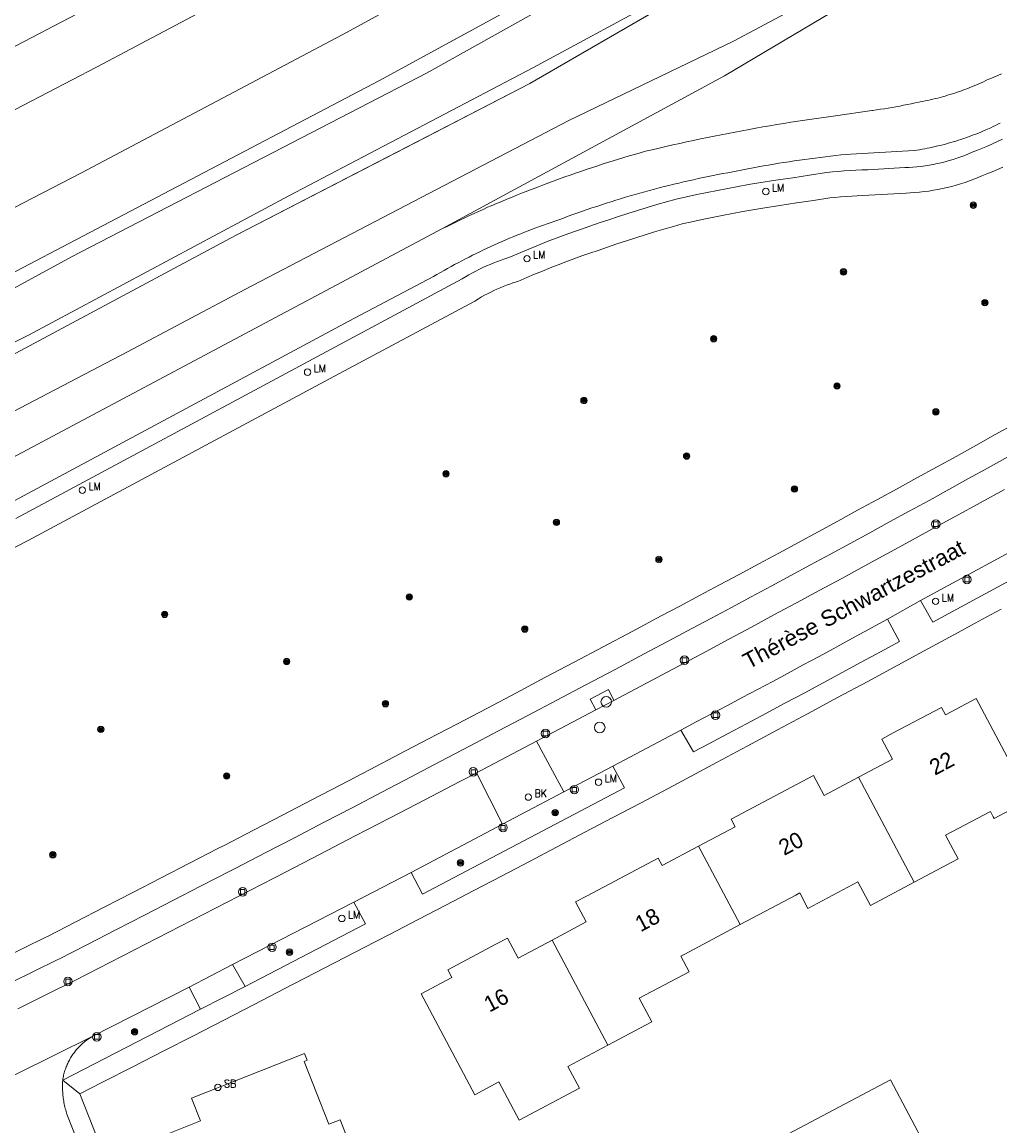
# Model space of a CAD drawing. Header units: metres. Extents: x 138165 to 154469, y 480134 to 494189.
# Tile 513 of 656: x 146010 to 146086, y 487828 to 487915. Entities that reach past the tile are written whole.
import ezdxf

# ---------------------------------------------------------------- set-up
doc = ezdxf.new("R2010")
doc.units = ezdxf.units.M
doc.header["$LTSCALE"] = 0.001
doc.header["$MEASUREMENT"] = 0
for name, color, linetype, lineweight in [('Level 5', 7, 'Continuous', 0), ('TOP-L-diversen geluidsscherm', 7, 'Continuous', 0), ('TOP-L-spoor', 7, 'Continuous', 0), ('TOP-L-terrein schutting raster hek leuning', 7, 'Continuous', 0), ('TOP-L-topo objecten punt', 7, 'Continuous', 0), ('TOP-L-topo objecten vlak', 7, 'Continuous', 0), ('TOP-L-verharding molgoot', 7, 'Continuous', 0), ('TOP-T-topo huisnummering naamgeving', 7, 'Continuous', 0)]:
    doc.layers.add(name, color=color, linetype=linetype, lineweight=lineweight)
doc.styles.add('Style-Arial', font='arial.ttf')
doc.styles.add('Style-INTL_ISO', font='INTL_ISO.shx')
doc.styles.add('Style-STANDARD', font='STANDARD.shx')

# ---------------------------------------------------------------- blocks, each defined once
blk = doc.blocks.new('24')
at = {"layer": 'TOP-L-topo objecten punt', "color": 7, "linetype": 'Continuous', "lineweight": 0}
for radius in [0.025, 0.0182, 0.0115, 0.005]:
    blk.add_circle((0, 0), radius, dxfattribs=at)
blk = doc.blocks.new('39')
at = {"layer": 'TOP-L-topo objecten punt', "color": 7, "linetype": 'Continuous', "lineweight": 0}
for p, q in [((0.0175, 0.0175), (-0.0175, 0.0175)), ((-0.0175, 0.0175), (-0.0175, -0.0175)), ((0.0175, 0.0175), (0.0175, -0.0175)), ((0.0175, -0.0175), (-0.0175, -0.0175))]:
    blk.add_line(p, q, dxfattribs=at)
blk.add_circle((0, 0), 0.0332, dxfattribs=at)
blk = doc.blocks.new('*U13')
at = {"layer": 'Level 5', "color": 7, "linetype": 'Continuous', "lineweight": 0}
blk.add_circle((0, 0), 0.0415, dxfattribs=at)
blk = doc.blocks.new('150')
at = {"layer": 'Level 5', "color": 7, "linetype": 'Continuous', "lineweight": 0}
blk.add_blockref('*U13', (0, 0), dxfattribs=at)
blk = doc.blocks.new('72')
at = {"layer": 'TOP-L-topo objecten punt', "color": 7, "linetype": 'Continuous', "lineweight": 0}
blk.add_circle((0, 0), 0.025, dxfattribs=at)
at = {"layer": 'TOP-L-topo objecten punt', "color": 7, "linetype": 'Continuous', "lineweight": 0, "style": 'Style-STANDARD'}
blk.add_text('BK', height=0.06, dxfattribs=at).set_placement((0.0483, 0))
blk = doc.blocks.new('16')
at = {"layer": 'TOP-L-topo objecten punt', "color": 7, "linetype": 'Continuous', "lineweight": 0}
blk.add_circle((0, 0), 0.025, dxfattribs=at)
at = {"layer": 'TOP-L-topo objecten punt', "color": 7, "linetype": 'Continuous', "lineweight": 0, "style": 'Style-STANDARD'}
blk.add_text('LM', height=0.06, dxfattribs=at).set_placement((0.0483, 0))
blk = doc.blocks.new('175')
at = {"layer": 'TOP-L-topo objecten punt', "color": 7, "linetype": 'Continuous', "lineweight": 0}
blk.add_circle((0, 0), 0.025, dxfattribs=at)
at = {"layer": 'TOP-L-topo objecten punt', "color": 7, "linetype": 'Continuous', "lineweight": 0, "style": 'Style-STANDARD'}
blk.add_text('SB', height=0.06, dxfattribs=at).set_placement((0.0483, 0))

msp = doc.modelspace()

# ---------------------------------------------------------------- linework, layer by layer
at = {"layer": 'TOP-L-diversen geluidsscherm', "flags": 128}
for points in [[(145791.342, 487812.375), (145811.775, 487820.71), (145845.748, 487834.998), (145874.059, 487847.43), (145899.491, 487859.121), (145930.009, 487873.41), (145960.457, 487888.208), (145988.657, 487902.395), (146026.218, 487922.011), (146060.426, 487940.563), (146067.065, 487944.54), (146067.53, 487944.819)], [(145860.842, 487824.452), (145887.89, 487836.322), (145933.65, 487857.882), (145965.438, 487873.296), (146002.771, 487892.06), (146037.662, 487910.36), (146071.331, 487928.752), (146074.298, 487929.844), (146075.443, 487930.266)]]:
    msp.add_lwpolyline(points, dxfattribs=at)
at = {"layer": 'TOP-L-spoor', "flags": 128}
for points in [[(145782.159, 487803.727), (145807.39, 487813.906), (145826.899, 487822.114), (145864.018, 487838.148), (145885.703, 487847.872), (145904.897, 487856.69), (145923.278, 487865.332), (145942.226, 487874.405), (145960.524, 487883.374), (145978.772, 487892.496), (145998.286, 487902.461), (146015.468, 487911.415), (146034.44, 487921.481), (146051.627, 487930.791), (146072.165, 487942.117)], [(145785.633, 487797.916), (145798.147, 487802.902), (145829.472, 487815.946), (145843.449, 487821.915), (145867.838, 487832.535), (145905.451, 487849.524), (145925.348, 487858.89), (145948.444, 487869.919), (145969.655, 487880.349), (145994.126, 487892.689), (146014.248, 487903.086), (146034.756, 487913.942), (146072.797, 487934.737), (146075.533, 487936.269)]]:
    msp.add_lwpolyline(points, dxfattribs=at)
at = {"layer": 'TOP-L-terrein schutting raster hek leuning', "flags": 128}
for points in [[(145862.793, 487819.658), (145875.502, 487824.721), (145879.769, 487826.592), (145925.711, 487847.867), (145945.526, 487857.575), (145965.414, 487867.318), (146008.757, 487888.759), (146026.373, 487898.195), (146049.465, 487910.136), (146078.617, 487927.014), (146078.987, 487928.971), (146078.635, 487930.813), (146078.281, 487931.58)], [(146086.427, 487868.904), (146085.26, 487868.268), (146084.092, 487867.633), (146083.045, 487867.066), (146080.685, 487865.788), (146078.325, 487864.512), (146075.964, 487863.237), (146073.601, 487861.964), (146071.238, 487860.693), (146068.874, 487859.424), (146066.509, 487858.157), (146064.142, 487856.891), (146061.775, 487855.627), (146060.309, 487854.845), (146058.134, 487853.694), (146055.959, 487852.545), (146053.782, 487851.398), (146051.605, 487850.252), (146049.426, 487849.108), (146047.247, 487847.966), (146045.067, 487846.826), (146042.885, 487845.688), (146040.703, 487844.551), (146038.52, 487843.416), (146037.322, 487842.794), (146034.952, 487841.565), (146032.581, 487840.337), (146030.21, 487839.112), (146027.837, 487837.888), (146025.463, 487836.666), (146023.089, 487835.446), (146020.714, 487834.227), (146018.337, 487833.01), (146015.96, 487831.795), (146014.172, 487830.883)]]:
    msp.add_lwpolyline(points, dxfattribs=at)
at = {"layer": 'TOP-L-topo objecten vlak', "flags": 128}
for points in [[(146066.908, 487944.446), (146060.426, 487940.563), (146058.924, 487939.748), (146026.218, 487922.011), (145988.657, 487902.395), (145960.457, 487888.208), (145930.009, 487873.41), (145899.491, 487859.121), (145874.059, 487847.43), (145845.748, 487834.998), (145811.775, 487820.71), (145787.975, 487811.001)], [(145812.842, 487803.403), (145812.972, 487803.456), (145822.597, 487807.416), (145830.594, 487810.828), (145834.509, 487812.375), (145847.251, 487817.984), (145861.023, 487823.973), (145860.842, 487824.452), (145887.89, 487836.322), (145933.65, 487857.882), (145965.438, 487873.296), (146002.771, 487892.06), (146037.662, 487910.36), (146070.416, 487928.252), (146071.331, 487928.752), (146074.298, 487929.844)], [(145861.224, 487823.513), (145875.609, 487829.86), (145891.552, 487837.089), (145932.142, 487855.924), (145941.741, 487860.735), (145954.229, 487866.409), (145966.688, 487872.368), (145989.995, 487884.264), (146002.722, 487890.657), (146013.508, 487896.525), (146041.361, 487910.941), (146053.676, 487917.851), (146071.11, 487927.318), (146073.606, 487928.923), (146074.023, 487929.35), (146074.232, 487929.685), (146074.298, 487929.844)], [(146085.759, 487924.541), (146074.766, 487918.444), (146065.434, 487913.442), (146052.534, 487907.229), (146039.138, 487900.245), (146027.168, 487893.983), (146017.901, 487889.075), (146003.85, 487881.735), (145989.403, 487875.483), (145985.475, 487874.06)], [(146042.609, 487898.757), (146064.73, 487910.72), (146076.226, 487917.566), (146084.932, 487922.494), (146085.759, 487924.541)], [(145983.832, 487877.071), (145988.971, 487879.713), (146010.135, 487890.379), (146030.571, 487901.315), (146049.688, 487911.345), (146060.548, 487917.229), (146068.574, 487921.739), (146069.79, 487922.332), (146071.468, 487923.383)], [(146071.695, 487923.01), (146069.584, 487921.75), (146049.465, 487910.136), (146038.898, 487904.667), (146026.373, 487898.195), (146008.757, 487888.759), (145985.457, 487877.264), (145984.096, 487876.588)], [(146086.464, 487910.881), (146086.153, 487910.752), (146085.842, 487910.624), (146085.53, 487910.498), (146085.393, 487910.443), (146085.213, 487910.355), (146085.031, 487910.269), (146084.849, 487910.185), (146084.666, 487910.102), (146084.482, 487910.022), (146084.298, 487909.943), (146084.112, 487909.866), (146083.926, 487909.791), (146083.739, 487909.718), (146083.552, 487909.646), (146083.363, 487909.577), (146083.174, 487909.509), (146082.985, 487909.443), (146082.794, 487909.38), (146082.603, 487909.318), (146082.412, 487909.258), (146082.22, 487909.199), (146082.027, 487909.143), (146081.834, 487909.089), (146081.64, 487909.037), (146081.446, 487908.986), (146081.251, 487908.938), (146081.056, 487908.891), (146080.86, 487908.847), (146080.664, 487908.804), (146080.467, 487908.763), (146080.27, 487908.725), (146080.073, 487908.688), (146079.968, 487908.669), (146079.669, 487908.603), (146079.37, 487908.54), (146079.07, 487908.478), (146078.77, 487908.419), (146078.47, 487908.361), (146078.169, 487908.305), (146077.868, 487908.251), (146077.567, 487908.2), (146077.265, 487908.15), (146076.963, 487908.102), (146076.66, 487908.056), (146076.357, 487908.012), (146076.279, 487908.001), (146073.422, 487907.585), (146071.023, 487907.262), (146070.475, 487907.177), (146069.928, 487907.09), (146069.381, 487907.001), (146068.834, 487906.91), (146068.288, 487906.817), (146067.742, 487906.722), (146067.196, 487906.625), (146066.651, 487906.526), (146066.106, 487906.425), (146065.562, 487906.322), (146065.017, 487906.217), (146064.474, 487906.111), (146063.93, 487906.002), (146063.387, 487905.891), (146062.845, 487905.779), (146062.302, 487905.664), (146061.761, 487905.548), (146061.219, 487905.429), (146060.678, 487905.309), (146060.138, 487905.186), (146059.598, 487905.062), (146059.058, 487904.935), (146058.535, 487904.811), (146058.109, 487904.69), (146057.684, 487904.568), (146057.259, 487904.443), (146056.835, 487904.316), (146056.411, 487904.188), (146055.988, 487904.058), (146055.566, 487903.925), (146055.144, 487903.791), (146054.723, 487903.655), (146054.303, 487903.517), (146053.883, 487903.377), (146053.463, 487903.235), (146053.045, 487903.092), (146052.627, 487902.946), (146052.209, 487902.799), (146051.793, 487902.649), (146051.377, 487902.498), (146050.961, 487902.345), (146050.547, 487902.19), (146050.133, 487902.033), (146049.72, 487901.874), (146049.307, 487901.714), (146048.896, 487901.551), (146048.485, 487901.387), (146048.074, 487901.221), (146047.665, 487901.053), (146047.256, 487900.883), (146046.848, 487900.711), (146046.441, 487900.538), (146046.156, 487900.415), (146045.799, 487900.256), (146045.442, 487900.094), (146045.086, 487899.931), (146044.731, 487899.766), (146044.377, 487899.599), (146044.024, 487899.431), (146043.671, 487899.261), (146042.969, 487898.915), (146042.609, 487898.757)], [(146086.359, 487907.024), (146086.171, 487906.93), (146085.983, 487906.838), (146085.795, 487906.747), (146085.605, 487906.658), (146085.223, 487906.486), (146085.031, 487906.403), (146084.837, 487906.322), (146084.644, 487906.242), (146084.449, 487906.164), (146084.254, 487906.089), (146084.058, 487906.015), (146083.861, 487905.942), (146083.664, 487905.872), (146083.466, 487905.804), (146083.267, 487905.737), (146083.068, 487905.673), (146082.868, 487905.61), (146082.667, 487905.549), (146082.466, 487905.491), (146082.265, 487905.434), (146082.063, 487905.379), (146081.86, 487905.326), (146081.657, 487905.275), (146081.453, 487905.225), (146081.249, 487905.178), (146081.045, 487905.133), (146080.84, 487905.09), (146080.634, 487905.048), (146080.428, 487905.009), (146080.222, 487904.971), (146080.016, 487904.936), (146079.809, 487904.903), (146079.602, 487904.871), (146074.64, 487904.596), (146074.273, 487904.56), (146073.865, 487904.519), (146073.458, 487904.475), (146073.05, 487904.43), (146072.643, 487904.382), (146072.236, 487904.333), (146071.829, 487904.281), (146071.423, 487904.227), (146071.017, 487904.172), (146070.611, 487904.115), (146070.205, 487904.055), (146069.8, 487903.994), (146069.395, 487903.93), (146068.99, 487903.865), (146068.586, 487903.798), (146068.182, 487903.728), (146067.778, 487903.657), (146067.375, 487903.584), (146066.972, 487903.508), (146066.569, 487903.431), (146066.167, 487903.352), (146065.765, 487903.271), (146065.376, 487903.202), (146064.989, 487903.132), (146064.602, 487903.059), (146064.216, 487902.985), (146063.83, 487902.908), (146063.444, 487902.83), (146063.059, 487902.749), (146062.674, 487902.667), (146062.29, 487902.583), (146061.906, 487902.496), (146061.523, 487902.408), (146061.139, 487902.318), (146060.757, 487902.226), (146060.375, 487902.132), (146059.993, 487902.036), (146059.612, 487901.938), (146059.231, 487901.838), (146058.851, 487901.736), (146058.472, 487901.633), (146058.092, 487901.527), (146057.714, 487901.42), (146057.336, 487901.31), (146056.959, 487901.199), (146056.582, 487901.085), (146056.205, 487900.97), (146055.83, 487900.853), (146055.455, 487900.734), (146055.08, 487900.613), (146054.706, 487900.49), (146054.333, 487900.365), (146053.961, 487900.239), (146053.589, 487900.11), (146053.217, 487899.98), (146052.847, 487899.847), (146052.477, 487899.713), (146052.108, 487899.577), (146051.735, 487899.438), (146051.434, 487899.337), (146051.133, 487899.235), (146050.832, 487899.13), (146050.532, 487899.024), (146050.233, 487898.916), (146049.935, 487898.806), (146049.637, 487898.694), (146049.34, 487898.58), (146049.044, 487898.464), (146048.749, 487898.347), (146048.454, 487898.227), (146048.16, 487898.106), (146047.867, 487897.983), (146047.574, 487897.858), (146047.282, 487897.731), (146046.992, 487897.603), (146046.701, 487897.472), (146046.412, 487897.34), (146046.124, 487897.206), (146045.836, 487897.07), (146045.55, 487896.933), (146045.264, 487896.793), (146044.979, 487896.652), (146044.695, 487896.509), (146044.412, 487896.364), (146044.129, 487896.217), (146043.848, 487896.069), (146043.568, 487895.919), (146043.288, 487895.767), (146043.01, 487895.613), (146042.732, 487895.458), (146042.456, 487895.301), (146042.18, 487895.142), (146041.906, 487894.981), (146035.276, 487891.492), (146007.24, 487876.45)], [(146009.143, 487876.018), (146032.801, 487888.714), (146044.152, 487894.795), (146044.416, 487894.958), (146044.684, 487895.115), (146044.954, 487895.267), (146045.228, 487895.413), (146045.505, 487895.554), (146045.784, 487895.689), (146046.066, 487895.819), (146046.351, 487895.942), (146046.638, 487896.06), (146046.927, 487896.172), (146047.219, 487896.278), (146047.512, 487896.379), (146047.808, 487896.473), (146048.433, 487896.745), (146049.061, 487897.012), (146049.691, 487897.272), (146050.324, 487897.527), (146050.959, 487897.775), (146051.597, 487898.018), (146052.237, 487898.254), (146052.879, 487898.485), (146053.523, 487898.709), (146054.169, 487898.927), (146054.913, 487899.187), (146055.659, 487899.441), (146056.407, 487899.69), (146057.157, 487899.933), (146057.909, 487900.17), (146058.662, 487900.401), (146059.417, 487900.626), (146060.174, 487900.845), (146060.933, 487901.059), (146061.741, 487901.239), (146062.55, 487901.413), (146063.36, 487901.582), (146064.171, 487901.744), (146064.984, 487901.9), (146065.797, 487902.051), (146066.612, 487902.195), (146067.428, 487902.333), (146068.753, 487902.538), (146070.079, 487902.74), (146071.405, 487902.94), (146072.731, 487903.137), (146073.191, 487903.185), (146073.652, 487903.227), (146074.113, 487903.264), (146074.575, 487903.296), (146075.037, 487903.323), (146075.499, 487903.343), (146075.962, 487903.359), (146078.863, 487903.533), (146079.184, 487903.546), (146079.505, 487903.566), (146079.825, 487903.594), (146080.144, 487903.629), (146080.463, 487903.671), (146080.78, 487903.72), (146081.097, 487903.777), (146081.411, 487903.84), (146081.725, 487903.911), (146082.037, 487903.989), (146082.346, 487904.074), (146082.654, 487904.166), (146082.96, 487904.265), (146083.263, 487904.371), (146083.564, 487904.483), (146083.863, 487904.603), (146084.158, 487904.729), (146084.559, 487904.886), (146084.957, 487905.048), (146085.353, 487905.216), (146085.747, 487905.389), (146086.138, 487905.568), (146086.527, 487905.753)], [(146086.565, 487903.564), (146086.146, 487903.38), (146085.725, 487903.201), (146085.301, 487903.029), (146084.916, 487902.878), (146084.628, 487902.755), (146084.285, 487902.617), (146083.942, 487902.49), (146083.598, 487902.369), (146083.248, 487902.256), (146082.898, 487902.151), (146082.545, 487902.054), (146082.188, 487901.965), (146081.828, 487901.884), (146081.471, 487901.812), (146081.11, 487901.747), (146080.746, 487901.691), (146080.384, 487901.643), (146080.021, 487901.604), (146079.654, 487901.571), (146079.287, 487901.549), (146078.963, 487901.535), (146076.056, 487901.361), (146075.577, 487901.344), (146075.139, 487901.326), (146074.702, 487901.3), (146074.262, 487901.27), (146073.823, 487901.234), (146073.386, 487901.194), (146072.982, 487901.152), (146071.701, 487900.962), (146070.379, 487900.763), (146069.056, 487900.561), (146067.748, 487900.359), (146066.953, 487900.224), (146066.154, 487900.083), (146065.355, 487899.935), (146064.555, 487899.781), (146063.76, 487899.622), (146062.965, 487899.456), (146062.169, 487899.285), (146061.422, 487899.119), (146060.723, 487898.922), (146059.981, 487898.707), (146059.241, 487898.487), (146058.503, 487898.26), (146057.766, 487898.028), (146057.031, 487897.79), (146056.297, 487897.546), (146055.565, 487897.296), (146054.819, 487897.035), (146054.171, 487896.817), (146053.546, 487896.6), (146052.922, 487896.375), (146052.299, 487896.145), (146051.679, 487895.909), (146051.061, 487895.668), (146050.446, 487895.42), (146049.834, 487895.167), (146049.223, 487894.908), (146048.512, 487894.598), (146048.141, 487894.48), (146047.886, 487894.392), (146047.63, 487894.299), (146047.38, 487894.203), (146047.128, 487894.099), (146046.881, 487893.992), (146046.638, 487893.881), (146046.394, 487893.762), (146046.152, 487893.639), (146045.915, 487893.513), (146045.68, 487893.381), (146045.447, 487893.244), (146045.151, 487893.061), (146033.746, 487886.951), (146010.07, 487874.246), (146004.673, 487871.495)], [(145945.01, 487856.23), (145954.03, 487860.32), (145964.21, 487864.47), (145974.29, 487867.83), (145984.47, 487870.65), (145994.11, 487873.84), (146000, 487876.504), (146005.65, 487879.06), (146042.609, 487898.757)], [(146006.066, 487840.509), (146011.513, 487843.177), (146011.625, 487843.234), (146013.856, 487844.376), (146016.089, 487845.52), (146018.321, 487846.667), (146020.55, 487847.814), (146022.78, 487848.964), (146025.008, 487850.115), (146025.495, 487850.368), (146027.787, 487851.555), (146030.077, 487852.744), (146032.366, 487853.935), (146034.654, 487855.127), (146036.942, 487856.323), (146039.228, 487857.518), (146041.514, 487858.716), (146043.798, 487859.915), (146046.082, 487861.117), (146048.365, 487862.321), (146050.646, 487863.525), (146052.927, 487864.732), (146055.207, 487865.941), (146057.486, 487867.151), (146059.765, 487868.364), (146061.223, 487869.138), (146062.775, 487869.965), (146064.329, 487870.796), (146065.881, 487871.627), (146067.432, 487872.46), (146068.982, 487873.293), (146070.531, 487874.13), (146072.079, 487874.968), (146073.626, 487875.808), (146075.171, 487876.65), (146076.717, 487877.494), (146078.261, 487878.339), (146079.804, 487879.186), (146081.347, 487880.035), (146082.888, 487880.884), (146084.428, 487881.737), (146085.968, 487882.592), (146087.506, 487883.446)], [(146086.939, 487880.843), (146085.397, 487879.988), (146083.855, 487879.134), (146082.312, 487878.283), (146080.767, 487877.433), (146079.222, 487876.585), (146077.676, 487875.739), (146076.129, 487874.894), (146074.581, 487874.051), (146073.032, 487873.21), (146071.482, 487872.371), (146069.931, 487871.533), (146068.379, 487870.698), (146066.826, 487869.864), (146065.272, 487869.032), (146063.717, 487868.201), (146062.162, 487867.372), (146060.704, 487866.598), (146058.425, 487865.385), (146056.144, 487864.174), (146053.863, 487862.965), (146051.581, 487861.757), (146049.298, 487860.552), (146047.014, 487859.348), (146044.729, 487858.145), (146042.443, 487856.945), (146040.156, 487855.746), (146037.868, 487854.55), (146035.579, 487853.354), (146033.29, 487852.161), (146030.999, 487850.969), (146028.708, 487849.78), (146026.415, 487848.592), (146025.927, 487848.339), (146023.697, 487847.187), (146021.466, 487846.036), (146019.235, 487844.888), (146017.002, 487843.741), (146014.768, 487842.596), (146012.534, 487841.452), (146012.406, 487841.387), (146006.951, 487838.715)], [(146056.04, 487861.731), (146061.512, 487864.642), (146063.288, 487865.589), (146065.063, 487866.538), (146066.837, 487867.489), (146068.61, 487868.442), (146070.382, 487869.396), (146072.153, 487870.353), (146073.924, 487871.311), (146075.693, 487872.27), (146077.461, 487873.232), (146079.229, 487874.195), (146080.995, 487875.16), (146082.761, 487876.127), (146082.878, 487876.191), (146084.777, 487877.233), (146086.675, 487878.277)], [(146080.1, 487869.567), (146089.947, 487874.905)], [(146090.864, 487873.192), (146081.072, 487867.872), (146080.1, 487869.567)], [(146014.172, 487830.883), (146015.96, 487831.795), (146018.337, 487833.01), (146020.714, 487834.227), (146023.089, 487835.446), (146025.463, 487836.666), (146027.837, 487837.888), (146030.21, 487839.112), (146032.581, 487840.337), (146034.952, 487841.565), (146037.322, 487842.794), (146038.52, 487843.416), (146040.703, 487844.551), (146042.885, 487845.688), (146045.067, 487846.826), (146047.247, 487847.966), (146049.426, 487849.108), (146051.605, 487850.252), (146053.782, 487851.398), (146055.959, 487852.545), (146058.134, 487853.694), (146060.309, 487854.845), (146061.775, 487855.627), (146064.142, 487856.891), (146066.509, 487858.157), (146068.874, 487859.424), (146071.238, 487860.693), (146073.601, 487861.964), (146075.964, 487863.237), (146078.325, 487864.512), (146080.685, 487865.788), (146083.045, 487867.066), (146084.092, 487867.633), (146085.26, 487868.268), (146086.427, 487868.904)], [(146080.1, 487869.567), (146077.516, 487868.123)], [(146077.516, 487868.123), (146076.878, 487867.773), (146075.686, 487867.119), (146074.492, 487866.468), (146073.298, 487865.818), (146072.103, 487865.171), (146070.906, 487864.524), (146069.709, 487863.88), (146068.511, 487863.237), (146067.312, 487862.597), (146066.112, 487861.958), (146064.911, 487861.32), (146063.709, 487860.685), (146062.507, 487860.051), (146061.303, 487859.419)], [(146077.516, 487868.123), (146078.449, 487866.373), (146076.954, 487865.559), (146075.459, 487864.747), (146073.962, 487863.937), (146072.464, 487863.128), (146070.966, 487862.322), (146069.466, 487861.517), (146067.966, 487860.713), (146066.464, 487859.912), (146064.962, 487859.112), (146063.459, 487858.314), (146062.291, 487857.696), (146061.303, 487859.419)], [(146054.634, 487861.002), (146054.205, 487861.85), (146055.622, 487862.595), (146056.04, 487861.731)], [(146079.605, 487847.486), (146083.041, 487849.314), (146082.058, 487851.159), (146085.58, 487853.033), (146085.811, 487852.602), (146085.877, 487852.477), (146088.674, 487853.965), (146084.462, 487861.882), (146082.053, 487860.6), (146081.738, 487861.194), (146077.964, 487859.186), (146077.065, 487858.708), (146077.898, 487857.141), (146075.225, 487855.717)], [(146049.984, 487858.545), (146054.634, 487861.002)], [(146054.634, 487861.002), (146056.04, 487861.731)], [(146061.303, 487859.419), (146055.959, 487856.595)], [(146045.269, 487856.053), (146049.984, 487858.545)], [(146052.125, 487854.569), (146049.984, 487858.545)], [(146045.269, 487856.053), (146044.907, 487855.862), (146043.976, 487855.377), (146041.241, 487853.952), (146038.505, 487852.528), (146035.768, 487851.107), (146033.03, 487849.687), (146030.291, 487848.269), (146027.551, 487846.853), (146024.81, 487845.439), (146022.069, 487844.026), (146019.326, 487842.615), (146016.582, 487841.206), (146013.838, 487839.799), (146011.569, 487838.668), (146009.3, 487837.539)], [(146055.959, 487856.595), (146056.894, 487854.876), (146041.051, 487846.537), (146040.144, 487848.239)], [(146047.315, 487852.028), (146045.269, 487856.053)], [(146052.125, 487854.569), (146055.959, 487856.595)], [(146075.225, 487855.717), (146072.55, 487854.295), (146071.717, 487855.862), (146070.818, 487855.384), (146065.242, 487852.419), (146065.559, 487851.826), (146062.7, 487850.304)], [(146079.605, 487847.486), (146075.225, 487855.717)], [(146047.315, 487852.028), (146052.125, 487854.569)], [(146040.144, 487848.239), (146047.315, 487852.028)], [(146062.7, 487850.304), (146059.841, 487848.781), (146059.525, 487849.378), (146053.95, 487846.412), (146053.052, 487845.934), (146053.883, 487844.366), (146051.211, 487842.945)], [(146062.7, 487850.304), (146065.967, 487844.162)], [(146035.664, 487845.922), (146040.144, 487848.239)], [(146065.967, 487844.162), (146070.313, 487846.475), (146070.626, 487846.642), (146071.275, 487845.422), (146075.186, 487847.502), (146076.167, 487845.657), (146079.605, 487847.486)], [(146026.153, 487841.024), (146035.664, 487845.922)], [(146035.664, 487845.922), (146036.577, 487844.217), (146027.127, 487839.292)], [(146055.586, 487834.712), (146059.026, 487836.538), (146058.044, 487838.384), (146061.956, 487840.465), (146061.308, 487841.685), (146061.618, 487841.85), (146065.967, 487844.162)], [(146051.211, 487842.945), (146048.535, 487841.523), (146047.701, 487843.091), (146046.803, 487842.613), (146043.028, 487840.605), (146043.345, 487840.011), (146040.935, 487838.73), (146045.145, 487830.813), (146047.026, 487831.813), (146048.621, 487828.811), (146053.354, 487831.327), (146052.443, 487833.041), (146055.586, 487834.712)], [(146051.211, 487842.945), (146055.586, 487834.712)], [(146022.756, 487839.252), (146026.153, 487841.024)], [(146027.127, 487839.292), (146026.153, 487841.024)], [(146015.203, 487835.411), (146022.756, 487839.252)], [(146022.756, 487839.252), (146023.631, 487837.524)], [(146023.631, 487837.524), (146027.127, 487839.292)], [(146023.631, 487837.524), (146012.831, 487831.969)], [(146003.077, 487829.414), (146015.203, 487835.411)], [(146012.831, 487831.969), (146012.846, 487832.065), (146012.863, 487832.161), (146012.882, 487832.256), (146012.903, 487832.351), (146012.926, 487832.446), (146012.951, 487832.54), (146012.978, 487832.633), (146013.007, 487832.726), (146013.038, 487832.819), (146013.07, 487832.91), (146013.105, 487833.001), (146013.141, 487833.092), (146013.179, 487833.181), (146013.219, 487833.27), (146013.261, 487833.358), (146013.305, 487833.445), (146013.35, 487833.531), (146013.397, 487833.616), (146013.446, 487833.7), (146013.497, 487833.783), (146013.549, 487833.865), (146013.603, 487833.946), (146013.659, 487834.026), (146013.716, 487834.105), (146013.775, 487834.182), (146013.835, 487834.258), (146013.897, 487834.333), (146013.961, 487834.407), (146014.026, 487834.479), (146014.092, 487834.551), (146014.16, 487834.62), (146014.23, 487834.688), (146014.3, 487834.755), (146014.372, 487834.821), (146014.446, 487834.884), (146014.521, 487834.947), (146014.597, 487835.007), (146014.674, 487835.067), (146014.752, 487835.124), (146014.832, 487835.18), (146014.913, 487835.234), (146014.994, 487835.287), (146015.077, 487835.338), (146015.161, 487835.387), (146015.203, 487835.411)], [(146035.918, 487825.468), (146034.588, 487828.85), (146033.693, 487828.498), (146031.754, 487833.425), (146032.007, 487833.525), (146031.804, 487834.04), (146022.933, 487830.548), (146023.638, 487828.756), (146022.58, 487828.339), (146020.104, 487827.365), (146021.756, 487823.172), (146021.986, 487823.262), (146022.519, 487823.471), (146023.635, 487820.634)], [(146031.651, 487782.43), (146013.166, 487829.279), (146013.13, 487829.392), (146013.096, 487829.505), (146013.063, 487829.619), (146013.033, 487829.733), (146013.005, 487829.848), (146012.978, 487829.963), (146012.953, 487830.079), (146012.931, 487830.195), (146012.91, 487830.311), (146012.892, 487830.428), (146012.875, 487830.545), (146012.86, 487830.662), (146012.848, 487830.78), (146012.837, 487830.898), (146012.828, 487831.016), (146012.821, 487831.134), (146012.817, 487831.252), (146012.814, 487831.37), (146012.813, 487831.489), (146012.815, 487831.607), (146012.818, 487831.725), (146012.823, 487831.843), (146012.831, 487831.969)], [(146012.831, 487831.969), (146014.172, 487830.883)], [(146069.749, 487827.758), (146070.522, 487826.301), (146072.644, 487822.298), (146070.215, 487821.01), (146069.826, 487820.804), (146072.741, 487815.309), (146073.129, 487815.515), (146075.559, 487816.803), (146076.168, 487815.655), (146079.384, 487817.361), (146078.774, 487818.509), (146081.204, 487819.798), (146081.593, 487820.004), (146078.678, 487825.499), (146080.629, 487826.534), (146077.735, 487831.992), (146069.749, 487827.758)], [(146018.948, 487818.753), (146014.172, 487830.883)]]:
    msp.add_lwpolyline(points, dxfattribs=at)
at = {"layer": 'TOP-L-verharding molgoot', "flags": 128}
msp.add_lwpolyline([(146077.516, 487868.123), (146076.878, 487867.773), (146075.686, 487867.119), (146074.492, 487866.468), (146073.298, 487865.818), (146072.103, 487865.171), (146070.906, 487864.524), (146069.709, 487863.88), (146068.511, 487863.237), (146067.312, 487862.597), (146066.112, 487861.958), (146064.911, 487861.32), (146063.709, 487860.685), (146062.507, 487860.051), (146061.303, 487859.419)], dxfattribs=at)

# ---------------------------------------------------------------- block references
at = {"layer": 'TOP-L-topo objecten punt', "xscale": 10, "yscale": 10, "zscale": 10}
for name, p in [('16', (146067.971, 487901.655)), ('24', (146084.241, 487900.582)), ('16', (146049.236, 487896.391)), ('24', (146074.061, 487895.352)), ('24', (146085.15, 487892.934)), ('24', (146063.879, 487890.104)), ('16', (146032.032, 487887.485)), ('24', (146073.55, 487886.398)), ('24', (146053.704, 487885.269)), ('24', (146081.307, 487884.37)), ('24', (146061.756, 487880.905)), ('24', (146042.889, 487879.515)), ('16', (146014.372, 487878.232)), ('24', (146070.214, 487878.321)), ('24', (146051.551, 487875.711)), ('39', (146081.302, 487875.559)), ('24', (146059.586, 487872.792)), ('39', (146083.746, 487871.224)), ('24', (146040.013, 487869.853)), ('16', (146081.283, 487869.511)), ('24', (146020.824, 487868.485)), ('24', (146049.069, 487867.335)), ('24', (146030.394, 487864.79)), ('39', (146061.589, 487864.893)), ('150', (146055.456, 487861.632)), ('24', (146038.14, 487861.479)), ('39', (146064.019, 487860.588)), ('24', (146015.821, 487859.476)), ('39', (146050.696, 487859.146)), ('150', (146054.944, 487859.616)), ('24', (146025.69, 487855.814)), ('39', (146045.026, 487856.134)), ('16', (146054.853, 487855.325)), ('39', (146052.954, 487854.746)), ('72', (146049.347, 487854.154)), ('24', (146051.449, 487852.94)), ('39', (146047.366, 487851.763)), ('24', (146012.054, 487849.633)), ('24', (146044.024, 487849.001)), ('39', (146026.944, 487846.73)), ('16', (146034.719, 487844.641)), ('39', (146029.245, 487842.378)), ('24', (146030.617, 487841.996)), ('39', (146013.239, 487839.693)), ('24', (146018.467, 487835.752)), ('39', (146015.505, 487835.354)), ('175', (146024.997, 487831.389))]:
    msp.add_blockref(name, p, dxfattribs=at)

# ---------------------------------------------------------------- texts
at = {"layer": 'TOP-T-topo huisnummering naamgeving'}
for s, rotation, style, p in [('Thérèse Schwartzestraat', 28.1, 'Style-Arial', (146066.604, 487864.161)), ('22', 28, 'Style-INTL_ISO', (146081.229, 487855.826)), ('20', 28, 'Style-INTL_ISO', (146069.407, 487849.537)), ('18', 28, 'Style-INTL_ISO', (146058.149, 487843.549)), ('16', 28, 'Style-INTL_ISO', (146046.293, 487837.245))]:
    msp.add_text(s, height=1.25, rotation=rotation, dxfattribs=dict(at, style=style)).set_placement(p)

doc.saveas('drawing.dxf')
